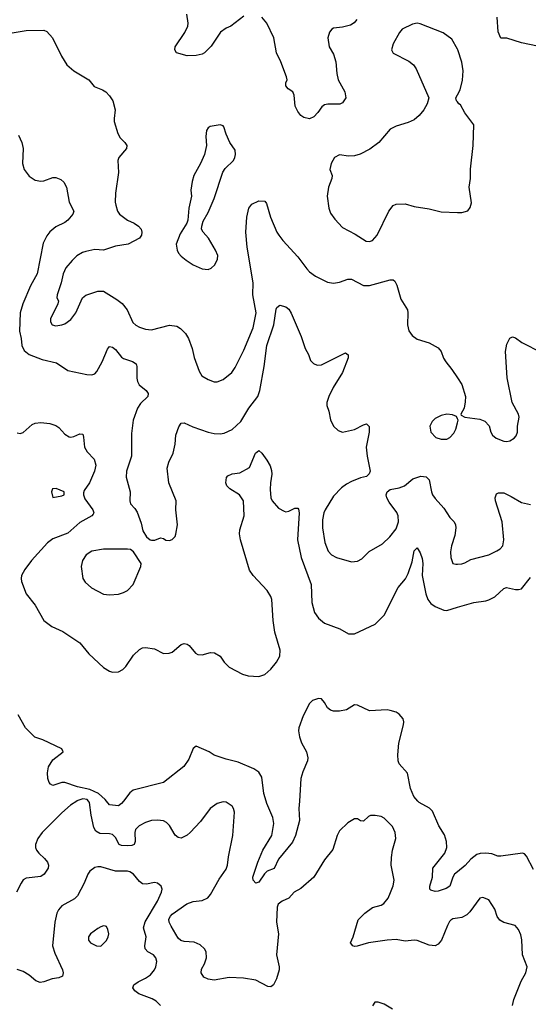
# Model space of a CAD drawing. Header units: inches. Extents: x 1682530 to 1839546, y 640742 to 791647.
# Tile 684 of 923: x 1797067 to 1800475, y 708639 to 715233. Entities that reach past the tile are written whole.
import ezdxf

# ---------------------------------------------------------------- set-up
doc = ezdxf.new("R2010")
doc.units = ezdxf.units.IN
doc.header["$MEASUREMENT"] = 0
for name, color, linetype in [('B7790', 7, 'Continuous'), ('B7791', 7, 'Continuous'), ('B8700', 7, 'Continuous'), ('B8701', 7, 'Continuous')]:
    doc.layers.add(name, color=color, linetype=linetype)

msp = doc.modelspace()

# ---------------------------------------------------------------- linework, layer by layer
at = {"layer": 'B7790', "color": 5}
for points, elevation in [([(1797449.2, 710000), (1797408.1, 709971.9), (1797350, 709920.3), (1797219, 709790), (1797187.9, 709750), (1797173.8, 709710), (1797173.8, 709690), (1797180.3, 709670), (1797194.9, 709650), (1797234.7, 709614.7), (1797253.1, 709590), (1797260.3, 709570), (1797258, 709550), (1797232, 709510), (1797210, 709494), (1797110, 709482.9), (1797090, 709472), (1797076.4, 709450), (1797046.4, 709390)], 540), ([(1800000, 709216), (1799970, 709212.3), (1799956.7, 709203.3), (1799946.7, 709193.3), (1799933.4, 709166.6), (1799892.5, 709067.5), (1799870, 709042), (1799850, 709029.6), (1799810, 709034.7), (1799730, 709065.4), (1799710, 709068.3), (1799650, 709062.7), (1799590, 709072), (1799530, 709068.7), (1799404.7, 709050), (1799327.9, 709027.9), (1799310, 709026), (1799299, 709030), (1799283.6, 709050), (1799300.8, 709090), (1799334.5, 709205.5), (1799380.7, 709250), (1799430, 709286.4), (1799490, 709303), (1799506.2, 709313.8), (1799537, 709350), (1799552.7, 709387.3), (1799570, 709431.3), (1799576.9, 709470), (1799555.8, 709570), (1799557.5, 709622.5), (1799565.1, 709670), (1799586.3, 709750), (1799583, 709790), (1799564.2, 709830), (1799510, 709885.1), (1799490, 709895.6), (1799450, 709904.2), (1799417.3, 709902.7), (1799403.8, 709896.2), (1799370, 709865.1), (1799350, 709867.3), (1799330, 709880.7), (1799310, 709882), (1799265.1, 709854.9), (1799210, 709800.9), (1799194.3, 709770), (1799165, 709675), (1799110, 709606), (1799039.1, 709490), (1798950, 709414), (1798907, 709390), (1798870, 709349.6), (1798825.5, 709330), (1798798.9, 709310), (1798791.7, 709290), (1798788.9, 709190), (1798802, 709110), (1798787, 708970), (1798805.3, 708890), (1798805.3, 708870), (1798788.7, 708810), (1798768, 708770), (1798750, 708756.9), (1798730, 708757.4), (1798650, 708800.4), (1798566.4, 708813.6), (1798470, 708817.7), (1798370, 708799.7), (1798330, 708806.6), (1798300.7, 708820.7), (1798283.6, 708850), (1798286.2, 708873.8), (1798306.6, 708910), (1798318, 708950), (1798316, 708990), (1798305.2, 709010), (1798276.6, 709036.6), (1798235.4, 709055.4), (1798170, 709059.7), (1798145.9, 709065.9), (1798130, 709082.4), (1798081.7, 709161.7), (1798069, 709190), (1798067.3, 709210), (1798077.2, 709230), (1798090, 709242.2), (1798188, 709312), (1798230, 709327.3), (1798290, 709334.4), (1798327, 709353), (1798345.8, 709374.2), (1798403, 709477), (1798450, 709544), (1798458.7, 709570), (1798465.8, 709625.8), (1798495.6, 709770), (1798505.4, 709925.4), (1798499.5, 709950), (1798490, 709965.2), (1798450, 709992), (1798430, 709994.5), (1798390, 709982.7), (1798342.8, 709950), (1798278, 709862), (1798210.6, 709790), (1798190, 709772), (1798150, 709751.8), (1798130, 709755.1), (1798110, 709772.3), (1798070, 709836.2), (1798050, 709856.3), (1798030, 709866.6), (1797990, 709872.4), (1797950, 709869.7), (1797910, 709856.9), (1797866.8, 709833.2), (1797842.6, 709810), (1797837.8, 709790), (1797841.7, 709730), (1797834.7, 709710), (1797818.4, 709701.6), (1797790, 709700.4), (1797750, 709702.7), (1797733, 709710), (1797710, 709756.9), (1797690, 709775.8), (1797670, 709781.6), (1797603.6, 709783.6), (1797577.3, 709797.3), (1797564, 709824), (1797546, 709906), (1797536.2, 709990), (1797528.4, 710000)], 540), ([(1797762.9, 710000), (1797750, 709982.7), (1797730, 709967.6), (1797670, 709975.8), (1797649.1, 710000)], 520), ([(1798941.6, 710000), (1798938.3, 709950), (1798941.1, 709870), (1798915, 709770), (1798894.7, 709725.3), (1798802, 709610), (1798772.7, 709547.3), (1798725.5, 709530), (1798706.8, 709513.2), (1798670, 709457), (1798650, 709449.4), (1798632.3, 709470), (1798630, 709491), (1798662.4, 709590), (1798695.5, 709670), (1798756.5, 709770), (1798770.7, 709850), (1798762.9, 709890), (1798723.3, 709983.3), (1798718.3, 710000)], 520), ([(1800000, 709526.1), (1799979.8, 709510), (1799968.5, 709490), (1799949.2, 709430), (1799924.5, 709415.5), (1799870, 709396.7), (1799850, 709394), (1799822.6, 709402.6), (1799815.6, 709410), (1799815.3, 709430), (1799832.9, 709490), (1799835.3, 709550), (1799916.1, 709650), (1799928.7, 709690), (1799927.1, 709730), (1799913, 709773), (1799875, 709835), (1799832.8, 709932.8), (1799813, 709953), (1799743, 709990), (1799734.4, 710000)], 520), ([(1798009.7, 708630), (1797981, 708661), (1797955.4, 708675.4), (1797864.7, 708710), (1797838.7, 708730), (1797825.6, 708750), (1797831.6, 708770), (1797860.7, 708790), (1797910, 708813.8), (1797942.8, 708837.2), (1797970.6, 708869.4), (1797980.4, 708890), (1797985.6, 708925.6), (1797979.7, 708950), (1797962.9, 708970), (1797925.6, 708990), (1797907.4, 709010), (1797905.8, 709030), (1797915.3, 709090), (1797896.5, 709150), (1797908.4, 709191.6), (1797989.8, 709330), (1798018.3, 709390), (1798022.4, 709410), (1798015.6, 709430), (1797990, 709449.5), (1797970, 709454), (1797916.9, 709443.1), (1797890, 709446.6), (1797870, 709461.6), (1797830.7, 709510.7), (1797805.5, 709525.5), (1797790, 709529.7), (1797710, 709529.8), (1797610, 709558.9), (1797590, 709559.7), (1797570, 709554.3), (1797538.4, 709530), (1797524.6, 709510), (1797499.5, 709450), (1797454.3, 709365.7), (1797434, 709346), (1797350, 709298.3), (1797327.9, 709272.1), (1797316.5, 709250), (1797302.2, 709190), (1797288.2, 709030), (1797301.8, 708981.8), (1797354.7, 708870), (1797358.5, 708850), (1797353.2, 708826.8), (1797330, 708817.2), (1797284, 708810), (1797230, 708788.5), (1797205.3, 708785.3), (1797176.1, 708796.1), (1797130, 708833), (1797090, 708857.6), (1797050, 708871.5)], 560), ([(1799565.4, 708605.4), (1799510, 708639.3), (1799470, 708654), (1799447.5, 708652.5), (1799430.6, 708629.4)], 560)]:
    msp.add_lwpolyline(points, dxfattribs=dict(at, elevation=elevation))
at = {"layer": 'B7790', "color": 5, "elevation": 580}
msp.add_lwpolyline([(1797630, 709163.7), (1797610, 709158.4), (1797590, 709147), (1797542.8, 709110), (1797528.2, 709090), (1797528.5, 709068.5), (1797541, 709050), (1797582, 709030), (1797610, 709027.7), (1797650, 709066), (1797659.5, 709090), (1797663.7, 709110), (1797658.9, 709138.9), (1797650, 709159), (1797642, 709162)], close=True, dxfattribs=at)
at = {"layer": 'B7791', "color": 5}
for points, elevation in [([(1798570, 715255.6), (1798482, 715190), (1798450, 715175.1), (1798412.7, 715150), (1798350, 715056.2), (1798305.5, 715010), (1798290, 715001.7), (1798250, 714992.4), (1798190, 714989.7), (1798118, 715010), (1798107.8, 715030), (1798109.6, 715050), (1798173.2, 715146.8), (1798193.3, 715190), (1798195.6, 715210), (1798187.3, 715270)], 560), ([(1799325.5, 715234.5), (1799308.5, 715211.5), (1799283, 715197), (1799230, 715183.2), (1799170, 715175.8), (1799159.1, 715170), (1799142.6, 715150), (1799132.8, 715110), (1799140.9, 715050), (1799170, 715000.7), (1799186, 714950), (1799191.2, 714871.2), (1799200.8, 714830), (1799244.6, 714750), (1799251.4, 714710), (1799230, 714675.1), (1799212.3, 714667.7), (1799132.1, 714667.9), (1799110, 714662), (1799092, 714648), (1799065.5, 714610), (1799036.9, 714583.1), (1799010, 714569.7), (1798970, 714578), (1798950, 714591.5), (1798930, 714617), (1798913.7, 714653.7), (1798906.1, 714726.1), (1798897.4, 714750), (1798866.3, 714770), (1798849.8, 714790), (1798851, 714810), (1798859.1, 714830), (1798855.4, 714850), (1798816.8, 714950), (1798787.4, 715010), (1798770.9, 715110), (1798722.6, 715210), (1798689.3, 715250)], 560), ([(1796990, 715139.3), (1797110, 715160.5), (1797230, 715162), (1797250, 715154), (1797287.7, 715110), (1797348.4, 714988.4), (1797382.8, 714930), (1797430, 714890.4), (1797530, 714830.5), (1797565.7, 714785.7), (1797623, 714763), (1797643.8, 714750), (1797670, 714723.8), (1797691.8, 714690), (1797707, 714630), (1797699.5, 714570), (1797701.3, 714550), (1797724.2, 714470), (1797741, 714441), (1797772.7, 714410), (1797786, 714390), (1797783.8, 714370), (1797730.5, 714310), (1797723.8, 714290), (1797730.3, 714210), (1797710.2, 714070), (1797708, 714010), (1797711.4, 713990), (1797723.6, 713950), (1797736.4, 713930), (1797789.2, 713889.2), (1797834, 713870), (1797864, 713850), (1797880.5, 713830), (1797886, 713810), (1797884.4, 713790), (1797870.4, 713770), (1797794, 713730), (1797710, 713715.3), (1797630, 713689.8), (1797570, 713692.6), (1797510, 713679.7), (1797487.4, 713672.6), (1797450, 713651.1), (1797419.3, 713620.7), (1797376, 713570), (1797357.8, 713530), (1797344.6, 713470), (1797318, 713390), (1797317.3, 713370), (1797327.3, 713350), (1797323.1, 713330), (1797274.9, 713230), (1797273, 713210), (1797284.9, 713190), (1797310, 713182.4), (1797350, 713188.4), (1797370, 713194.9), (1797410, 713225.5), (1797444.2, 713270), (1797487.8, 713370), (1797510, 713388.7), (1797590, 713415.6), (1797630, 713414), (1797719.3, 713359.3), (1797753, 713333), (1797787.4, 713290), (1797825.7, 713205.7), (1797846.2, 713186.2), (1797870, 713172.6), (1797910, 713159.6), (1797950, 713155.2), (1798070, 713187.2), (1798119.5, 713179.5), (1798144.8, 713164.8), (1798179.1, 713130), (1798197.3, 713097.3), (1798222, 713030), (1798235.5, 712970), (1798270, 712878), (1798288.2, 712848.2), (1798330, 712822), (1798370, 712808), (1798390, 712808), (1798430, 712822), (1798489.4, 712870), (1798510, 712904), (1798570, 713019.1), (1798632.3, 713170), (1798650.6, 713270), (1798629.2, 713390), (1798631.8, 713470), (1798590.5, 713710), (1798583.5, 713810), (1798589.8, 713910.2), (1798601.6, 713970), (1798621.7, 713998.3), (1798670, 714019.3), (1798710, 714017.3), (1798721.6, 714001.6), (1798748.8, 713910), (1798790, 713810.8), (1798803.1, 713790), (1798830, 713753), (1798930, 713643.7), (1798990, 713564.2), (1799010, 713543.6), (1799050, 713515.6), (1799130, 713475.3), (1799170, 713468.4), (1799210, 713474.4), (1799265.9, 713494.1), (1799290, 713494.3), (1799371.5, 713451.5), (1799410, 713452.7), (1799550, 713490.4), (1799570, 713490.6), (1799580.5, 713480.5), (1799593.8, 713453.8), (1799621.7, 713361.7), (1799664.9, 713290), (1799668, 713270), (1799664.9, 713190), (1799673.4, 713150), (1799697.6, 713117.6), (1799730, 713093.4), (1799810, 713068), (1799870, 713035.5), (1799890.2, 713010.2), (1799906.4, 712966.4), (1799921.5, 712941.5), (1799962.4, 712890), (1800000, 712834.8)], 560), ([(1800000, 715036.3), (1799962.5, 715102.5), (1799904.1, 715144.1), (1799750, 715205.2), (1799730, 715209.2), (1799698, 715202), (1799630, 715169), (1799612.8, 715147.2), (1799568.4, 715070), (1799559.1, 715030), (1799568.5, 715008.5), (1799674.4, 714954.4), (1799704.9, 714930), (1799723.9, 714903.9), (1799807.7, 714710), (1799798, 714670), (1799774.4, 714630), (1799743, 714590), (1799710, 714562), (1799670, 714543.6), (1799590, 714519.7), (1799550, 714499.6), (1799473, 714410), (1799413.5, 714366.5), (1799347.9, 714332.1), (1799310, 714322), (1799270, 714319.7), (1799210, 714327), (1799176, 714310), (1799154.8, 714270), (1799146, 714230), (1799160.7, 714190), (1799158, 714170), (1799137.1, 714110), (1799128, 714050), (1799138.4, 713970), (1799150, 713936), (1799177.7, 713897.7), (1799230, 713840.5), (1799315.4, 713795.4), (1799388.8, 713748.8), (1799410, 713746.4), (1799430, 713753.4), (1799462, 713790), (1799539.5, 713950), (1799570, 713987.3), (1799590, 713997.1), (1799650, 713999.5), (1799710, 713982), (1799810, 713966.4), (1799890, 713945.5), (1800000, 713942)], 580), ([(1800000, 714682), (1799994, 714690), (1799989.2, 714710), (1800000, 714729.5)], 580), ([(1797058.5, 714458.5), (1797081, 714410), (1797090.8, 714370), (1797085.5, 714270), (1797098, 714230), (1797130, 714184), (1797170, 714158), (1797210, 714150.5), (1797230, 714153), (1797290, 714175.5), (1797310, 714175.5), (1797342, 714162), (1797364.1, 714144.1), (1797381.3, 714110), (1797398.7, 714010), (1797430.4, 713949.6), (1797423.8, 713930), (1797390.4, 713890), (1797370, 713874.8), (1797310, 713844.4), (1797270, 713811.1), (1797250, 713784.2), (1797225, 713735), (1797185, 713530), (1797138.8, 713450), (1797089.4, 713330), (1797070.2, 713270), (1797066, 713146), (1797077.5, 713097.5), (1797081.9, 713050), (1797097, 713017), (1797130, 712991.1), (1797217.5, 712957.5), (1797314.2, 712934.2), (1797390, 712884.2), (1797517, 712857), (1797550, 712854.4), (1797570, 712861.5), (1797584.2, 712875.8), (1797619.2, 712940.8), (1797654.7, 713025.3), (1797670, 713043.1), (1797690, 713039.1), (1797710, 713024.7), (1797750, 712971.6), (1797763, 712963), (1797822.8, 712942.7), (1797847, 712927), (1797852.2, 712910), (1797851.7, 712831.7), (1797857, 712810), (1797868.2, 712788.2), (1797914.9, 712750), (1797928.5, 712730), (1797926.7, 712710), (1797877.7, 712662.3), (1797855.6, 712630), (1797828, 712550), (1797817.5, 712462.5), (1797817, 712310), (1797783.6, 712210), (1797781.7, 712170), (1797808.2, 712070), (1797804.4, 712010), (1797810, 711991.3), (1797839.2, 711959.2), (1797854, 711934), (1797880.5, 711860.5), (1797892, 711810), (1797918, 711770), (1797942, 711750), (1797950, 711746), (1797973.6, 711746.4), (1798010, 711762), (1798030, 711758), (1798046.8, 711746.8), (1798070, 711744.7), (1798089, 711751), (1798109, 711771), (1798113.6, 711786.4), (1798124, 711850), (1798113.2, 711950), (1798116, 712010), (1798067, 712130), (1798056, 712230), (1798066.6, 712270), (1798095.6, 712330), (1798108.3, 712390), (1798112.4, 712450), (1798133.2, 712506.8), (1798150, 712530.4), (1798170, 712533.7), (1798226.3, 712506.3), (1798329.3, 712469.3), (1798370, 712460.7), (1798410, 712458.5), (1798436.3, 712463.7), (1798490, 712488.9), (1798550, 712542), (1798603.2, 712630), (1798662.3, 712710), (1798677, 712750), (1798706, 712910), (1798722.6, 713050), (1798769.2, 713190), (1798785.1, 713294.9), (1798790, 713306), (1798810, 713321), (1798850, 713310.8), (1798870, 713294.8), (1798886.9, 713266.9), (1798953, 713110), (1798979.1, 713030), (1799002, 712990), (1799016.3, 712950), (1799034.8, 712930), (1799059.5, 712919.5), (1799090, 712920.3), (1799250, 713000.7), (1799267.3, 712987.3), (1799267.1, 712967.1), (1799229.1, 712870), (1799167.6, 712770), (1799138, 712710), (1799126, 712670), (1799125.5, 712650), (1799139.1, 712610), (1799150, 712552), (1799170.4, 712510.4), (1799202, 712482), (1799230, 712470.4), (1799311, 712489), (1799370, 712520.4), (1799390, 712525.5), (1799408.4, 712508.4), (1799408.9, 712470), (1799388.8, 712370), (1799394.3, 712310), (1799414.9, 712210), (1799408.3, 712191.7), (1799390, 712172.7), (1799350, 712163.7), (1799290, 712139.7), (1799256.9, 712123.1), (1799223.4, 712096.6), (1799170, 712040.7), (1799112.9, 711950), (1799104.7, 711930), (1799096.7, 711883.3), (1799095.6, 711830), (1799111.2, 711731.2), (1799134.1, 711674.1), (1799157, 711650), (1799190, 711630.3), (1799290, 711602.6), (1799330, 711607), (1799358.8, 711621.2), (1799409.8, 711670.2), (1799498.3, 711721.7), (1799548, 711770), (1799590, 711823.8), (1799606, 711870), (1799603.7, 711910), (1799593.5, 711933.5), (1799542.1, 712002.1), (1799526.9, 712030), (1799522, 712050), (1799528.2, 712071.8), (1799550, 712086.7), (1799610, 712098), (1799646, 712110), (1799701.2, 712158.8), (1799754.7, 712174.7), (1799790, 712170.2), (1799810, 712150.3), (1799825.7, 712070), (1799833.8, 712050), (1799850, 712026), (1799910, 711961.6), (1799950, 711899.3), (1799978.7, 711870), (1799987.4, 711850), (1799989.1, 711830), (1799982, 711778), (1799959.6, 711710), (1799953.7, 711670), (1799954.9, 711630), (1799970, 711591), (1799990, 711585.5), (1800000, 711586.2)], 540), ([(1800000, 712560.4), (1799994.6, 712574.6), (1799966.3, 712586.3), (1799930, 712591.8), (1799890, 712582.7), (1799850, 712561.2), (1799830, 712542), (1799816, 712510), (1799821, 712470), (1799854.4, 712434.4), (1799890, 712424), (1799930, 712424), (1799950, 712434.8), (1799975.9, 712464.1), (1799989.3, 712490), (1800000, 712533.6)], 560), ([(1797050, 712464.9), (1797070, 712462), (1797090, 712467.7), (1797150, 712520.7), (1797170, 712530.7), (1797210, 712534), (1797270, 712527.3), (1797310, 712514.8), (1797330, 712501), (1797370, 712456), (1797399.8, 712439.8), (1797410, 712437.3), (1797430, 712442), (1797470, 712458.8), (1797490, 712456), (1797495.8, 712435.8), (1797501.6, 712370), (1797519.5, 712339.5), (1797565.5, 712290), (1797578.4, 712250), (1797568.7, 712210), (1797535.3, 712130), (1797500.4, 712079.6), (1797495.9, 712064.1), (1797495.5, 712050), (1797504.4, 712024.4), (1797556.4, 711950), (1797563.8, 711930), (1797558.9, 711921.1), (1797550.6, 711910), (1797470, 711866.4), (1797390, 711793.3), (1797290, 711756.2), (1797252.9, 711730), (1797146.7, 711610), (1797100.9, 711550), (1797080.3, 711510), (1797077, 711490), (1797080.3, 711470), (1797110, 711387.7), (1797172.1, 711312.1), (1797230, 711208.5), (1797283.8, 711170), (1797356, 711136), (1797470, 711059.5), (1797530, 710986.5), (1797630, 710894.3), (1797670, 710870.2), (1797690, 710863.6), (1797730, 710865.2), (1797758.5, 710881.5), (1797778.7, 710901.3), (1797830, 710978), (1797870, 711014.9), (1797890, 711025.5), (1797910, 711028), (1797970, 711019.3), (1798030, 710987.3), (1798069, 710991), (1798090, 710996), (1798150, 711047.3), (1798170, 711054), (1798190, 711050.8), (1798202.5, 711042.5), (1798244.7, 710990), (1798260.7, 710980.7), (1798290, 710979.1), (1798344.8, 710995.2), (1798372.1, 710992.1), (1798410, 710970.6), (1798437.6, 710930), (1798470, 710895.8), (1798559.1, 710850), (1798598, 710838), (1798670, 710834.7), (1798710, 710847.9), (1798750, 710883.6), (1798787, 710930), (1798809.8, 710970), (1798813.5, 711010), (1798776.1, 711130), (1798764.8, 711210), (1798756.4, 711350), (1798749.7, 711370), (1798725.4, 711410), (1798630.8, 711510), (1798606.4, 711546.4), (1798546.5, 711750), (1798539.3, 711790), (1798542.6, 711817.4), (1798571.2, 711910), (1798567.3, 712010), (1798539.6, 712050), (1798475.6, 712090), (1798455.6, 712110), (1798447.6, 712130), (1798452.3, 712167.7), (1798461.2, 712178.8), (1798490, 712190.6), (1798542, 712198), (1798606.6, 712233.4), (1798647.8, 712330), (1798670, 712347.3), (1798690, 712330.8), (1798722.8, 712282.8), (1798744.9, 712244.9), (1798754.7, 712214.7), (1798757, 712190), (1798747, 712130), (1798745.3, 712085.3), (1798750.4, 712030), (1798758.4, 712010), (1798802, 711962), (1798840.3, 711940.3), (1798850, 711937.6), (1798870, 711942), (1798910, 711961.3), (1798930, 711962), (1798935.6, 711955.6), (1798939.1, 711930), (1798928.7, 711748.7), (1798953.4, 711630), (1799020.8, 711450), (1799025.4, 711330), (1799043.5, 711263.5), (1799070, 711224.4), (1799110, 711192.2), (1799212.6, 711152.6), (1799270, 711120.4), (1799310, 711120.3), (1799450, 711184.4), (1799510, 711244.9), (1799602.2, 711430), (1799651, 711489), (1799670, 711524.9), (1799697.3, 711602.7), (1799710, 711674.8), (1799730, 711694.8), (1799750, 711663), (1799763.6, 711623.6), (1799768.3, 711590), (1799764.6, 711510), (1799787.7, 711387.7), (1799800.7, 711350), (1799822.3, 711322.3), (1799850, 711302.7), (1799910, 711277.7), (1799930, 711276.5), (1800000, 711297.4)], 520), ([(1799734.4, 710000), (1799708.5, 710030), (1799684.5, 710084.5), (1799665.7, 710185.7), (1799609.6, 710250), (1799602.4, 710270), (1799599.7, 710310), (1799607.2, 710387.3), (1799639.8, 710510), (1799640.8, 710530), (1799635.4, 710550), (1799610, 710581.4), (1799590, 710594.2), (1799550, 710607.5), (1799529.5, 710610.5), (1799410, 710604.2), (1799330, 710641.3), (1799310, 710644.2), (1799257.3, 710610), (1799210, 710601.2), (1799170, 710602), (1799150, 710608.4), (1799130, 710624.7), (1799110, 710660.7), (1799090, 710683.5), (1799070, 710687.1), (1799030, 710673.7), (1799010, 710653.6), (1798965.5, 710570), (1798936.5, 710490), (1798934.9, 710470), (1798941.1, 710430), (1798956.4, 710390), (1798988.2, 710330), (1798998.4, 710290), (1798995.8, 710270), (1798963.9, 710196.1), (1798951.7, 710150), (1798941.6, 710000)], 520), ([(1797649.1, 710000), (1797640.4, 710010), (1797595.5, 710050), (1797538, 710078), (1797454.7, 710094.7), (1797370, 710123.2), (1797350, 710123.2), (1797290, 710105), (1797273.4, 710113.4), (1797264.2, 710124.2), (1797255.2, 710150), (1797254.6, 710190), (1797261.4, 710230), (1797290, 710277), (1797359, 710330), (1797349, 710350), (1797222.7, 710410), (1797168.4, 710428.4), (1797105.6, 710490), (1797057.9, 710577.9)], 520), ([(1798718.3, 710000), (1798703.4, 710050), (1798690, 710160.7), (1798670, 710193.3), (1798635, 710215), (1798530, 710259.8), (1798450, 710279.8), (1798370, 710306.2), (1798336, 710330), (1798250, 710366.6), (1798230, 710352.7), (1798199.8, 710280.2), (1798167.6, 710232.4), (1798030, 710124.2), (1797828, 710072), (1797804.4, 710055.6), (1797762.9, 710000)], 520), ([(1797528.4, 710000), (1797520.5, 710010), (1797490, 710013.9), (1797450, 710000.6), (1797449.2, 710000)], 540)]:
    msp.add_lwpolyline(points, dxfattribs=dict(at, elevation=elevation))
for points, elevation in [([(1798410, 714529), (1798343.5, 714516.5), (1798330, 714508), (1798318, 714490), (1798314.8, 714450), (1798319.1, 714390), (1798305.5, 714330), (1798279.1, 714270), (1798234, 714190), (1798222, 714150), (1798214.8, 714090), (1798219.1, 714050), (1798201.3, 713970), (1798194, 713890), (1798187.7, 713870), (1798142.5, 713797.5), (1798116.5, 713730), (1798122, 713690), (1798132.2, 713670), (1798149.1, 713649.1), (1798182.7, 713622.7), (1798230, 713592), (1798290, 713564.4), (1798330, 713560.4), (1798350, 713568.4), (1798375.6, 713590), (1798393, 713630), (1798393.9, 713653.9), (1798379.6, 713690), (1798331.6, 713770), (1798296.2, 713810), (1798285.1, 713830), (1798286.6, 713850), (1798296.2, 713883.8), (1798330, 713941), (1798370, 714034.8), (1798428, 714212), (1798443.5, 714236.5), (1798499.3, 714290), (1798509.4, 714310), (1798512.7, 714330), (1798510, 714358), (1798475.3, 714410), (1798450, 714466), (1798435.1, 714515.1), (1798430, 714522)], 580), ([(1797312.1, 712092.1), (1797287.7, 712090), (1797280.7, 712070), (1797290, 712032), (1797350, 712044.7), (1797366, 712050), (1797366, 712070)], 520), ([(1797630, 711687.3), (1797550, 711672.8), (1797513, 711650), (1797488.5, 711610), (1797479.3, 711570), (1797490.5, 711490), (1797505.5, 711465.5), (1797547.5, 711427.5), (1797630, 711385.5), (1797670, 711380.5), (1797730, 711386), (1797763.6, 711396.4), (1797790, 711410.6), (1797826.6, 711450), (1797879.3, 711570), (1797881.2, 711590), (1797829.7, 711669.7), (1797810, 711684.2), (1797790, 711686.6)], 540)]:
    msp.add_lwpolyline(points, close=True, dxfattribs=dict(at, elevation=elevation))
at = {"layer": 'B8700', "color": 5}
for points, elevation in [([(1800510, 709540.7), (1800462.2, 709630), (1800450, 709646.3), (1800435.3, 709650), (1800290, 709630.4), (1800270, 709631.8), (1800230, 709646.5), (1800191.2, 709651.2), (1800151.4, 709648.6), (1800130, 709642), (1800090, 709611.2), (1800052.2, 709567.8), (1800000, 709526.1)], 520), ([(1800369.7, 708630), (1800378.7, 708670), (1800426.2, 708793.8), (1800458.4, 708850), (1800467, 708890), (1800436.2, 708970), (1800431.1, 709071.1), (1800424.7, 709104.7), (1800410, 709139), (1800387.3, 709167.3), (1800310, 709185.6), (1800283.1, 709203.1), (1800267.1, 709227.1), (1800250, 709276), (1800210, 709339.3), (1800170, 709354), (1800150, 709348.7), (1800082.6, 709257.4), (1800062, 709238), (1800030, 709219.7), (1800000, 709216)], 540)]:
    msp.add_lwpolyline(points, dxfattribs=dict(at, elevation=elevation))
at = {"layer": 'B8701', "color": 5}
for points, elevation in [([(1800536.3, 715056.3), (1800430, 715077.6), (1800330, 715109), (1800290, 715108.7), (1800272, 715152), (1800266, 715250)], 560), ([(1800000, 714729.5), (1800018, 714762), (1800033, 714827), (1800039.1, 714890), (1800030, 714949), (1800003.6, 715030), (1800000, 715036.3)], 580), ([(1800000, 713942), (1800030, 713941), (1800070, 713952), (1800084.7, 713975.3), (1800093.6, 714006.4), (1800078, 714110), (1800087.3, 714170), (1800087.9, 714232.1), (1800105.1, 714390), (1800109.2, 714529.2), (1800050, 714608.7), (1800021.5, 714661.5), (1800009, 714670), (1800000, 714682)], 580), ([(1800000, 712834.8), (1800030.5, 712790), (1800053, 712710), (1800052.8, 712672.8), (1800045.5, 712630), (1800022, 712590), (1800024.7, 712584.7), (1800050.6, 712570.6), (1800150, 712558), (1800183.8, 712543.8), (1800212.3, 712512.3), (1800223, 712470), (1800234, 712450), (1800258.8, 712430), (1800310, 712410.4), (1800330, 712408.4), (1800350, 712413), (1800379.3, 712430), (1800393.9, 712446.1), (1800402.9, 712470), (1800402.9, 712510), (1800413.6, 712570), (1800409.6, 712590), (1800365.6, 712670), (1800333.7, 712833.7), (1800322.5, 713010), (1800330, 713058.8), (1800350, 713099.1), (1800370, 713108), (1800390, 713102.4), (1800431.1, 713071.1), (1800564.1, 713004.1)], 560), ([(1800000, 712533.6), (1800004, 712550), (1800000, 712560.4)], 560), ([(1800000, 711586.2), (1800030, 711588.4), (1800050, 711594.4), (1800090, 711618), (1800210, 711649.2), (1800264.9, 711675.1), (1800286.3, 711690), (1800304, 711710), (1800311.9, 711750), (1800300.3, 711870), (1800255.7, 712010), (1800253.1, 712030), (1800262.4, 712057.6), (1800275.1, 712064.9), (1800310, 712063.6), (1800360.6, 712040.6), (1800430, 711998.3), (1800490, 711986.7)], 540), ([(1800000, 711297.4), (1800110.4, 711330.4), (1800190, 711340.3), (1800210, 711347), (1800250, 711368.7), (1800310, 711424.2), (1800329, 711430), (1800390, 711416.5), (1800410, 711415.8), (1800430, 711421.6), (1800490, 711496.3)], 520)]:
    msp.add_lwpolyline(points, dxfattribs=dict(at, elevation=elevation))

doc.saveas('drawing.dxf')
